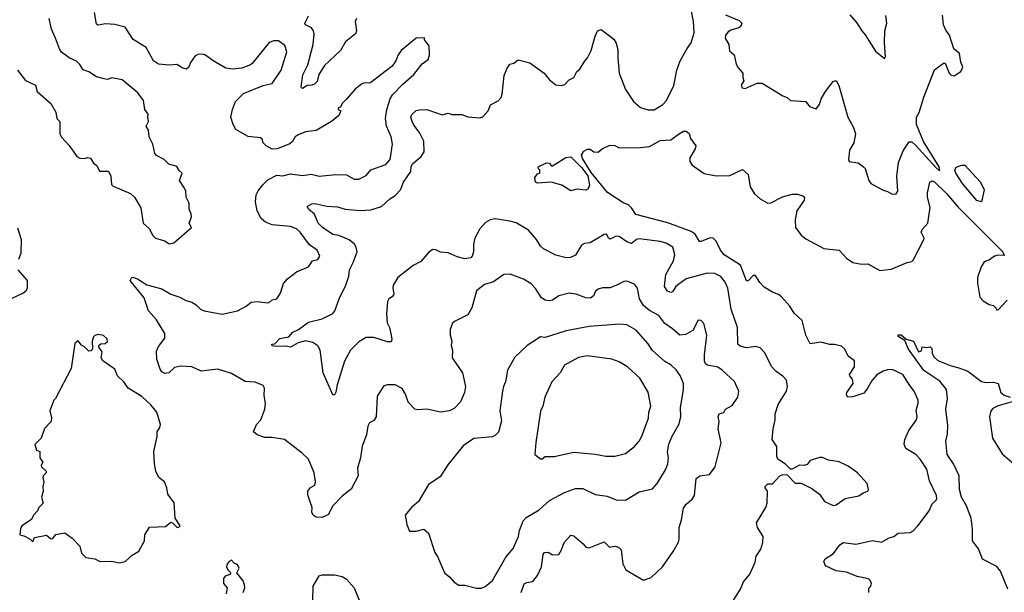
# Model space of a CAD drawing. Extents: x 2057697 to 2160550, y 827490 to 1016834.
# Tile 353 of 509: x 2091628 to 2098125, y 956556 to 960338. Entities that reach past the tile are written whole.
import ezdxf

# ---------------------------------------------------------------- set-up
doc = ezdxf.new("R2010")
doc.units = 0

msp = doc.modelspace()

# ---------------------------------------------------------------- linework, layer by layer
at = {"layer": '0CON20XD'}
for points in [[(2094936.7, 956555), (2094957.9, 956612.1), (2094975, 956621.1), (2095015, 956626.7), (2095045, 956666), (2095071.2, 956725), (2095081.9, 956805), (2095090.9, 956819.1), (2095115, 956820), (2095145, 956802.9), (2095185, 956806.7), (2095204.2, 956835.8), (2095221.9, 956885), (2095266, 956934), (2095285, 956930), (2095347.1, 956877.1), (2095364.4, 956854.4), (2095385, 956849.2), (2095485, 956888.8), (2095520, 956855), (2095555, 956860), (2095580, 956855), (2095596.9, 956836.9), (2095607.5, 956745), (2095628, 956705), (2095745, 956636.7), (2095795, 956653.8), (2095869.2, 956725), (2095941.2, 956825), (2095975, 956887.5), (2095980, 956905), (2095979.2, 956985), (2095995.8, 957035), (2096008.8, 957111.2), (2096025, 957138.8), (2096065, 957172), (2096081.4, 957195), (2096093, 957307), (2096115.6, 957324.4), (2096180, 957335), (2096216.8, 957385), (2096257.1, 957542.9), (2096236.7, 957635), (2096243.3, 957685), (2096237.1, 957715), (2096244, 957735), (2096275, 957743.3), (2096284.6, 957765.4), (2096330.3, 957789.7), (2096367.5, 957845), (2096374.3, 957885), (2096345, 957947.5), (2096262.9, 958022.9), (2096235, 958042.7), (2096166.1, 958056.1), (2096153.5, 958065), (2096146.9, 958085), (2096146.2, 958123.8), (2096161.9, 958255), (2096142.1, 958332.1), (2096125, 958350), (2096105, 958352.5), (2096070, 958285), (2096021.6, 958258.4), (2095983.4, 958253.4), (2095935, 958296.9), (2095885, 958330.6), (2095845, 958384.6), (2095785, 958416.4), (2095745, 958450), (2095718.2, 958495), (2095704.5, 958565), (2095685, 958591.4), (2095635, 958610), (2095615, 958607.8), (2095582, 958592), (2095525, 958566.9), (2095475, 958566.5), (2095445, 958558.8), (2095427.8, 958545), (2095415, 958514), (2095395, 958499.4), (2095365, 958500.9), (2095300, 958525), (2095255, 958532.1), (2095186.3, 958513.7), (2095145, 958485.7), (2095125, 958481.1), (2095096.2, 958486.2), (2095070.9, 958500.9), (2095031.9, 958561.9), (2095003.6, 958593.6), (2094953.3, 958625), (2094865, 958658), (2094822.5, 958655), (2094754.2, 958605.8), (2094695, 958588), (2094642.5, 958547.5), (2094611.2, 958435), (2094585, 958387.5), (2094496.7, 958345), (2094485, 958332.5), (2094468.3, 958291.7), (2094468, 958255), (2094478.8, 958215), (2094476, 958185), (2094483.8, 958155), (2094482, 958105), (2094550, 958005), (2094570, 957915), (2094564.3, 957875.7), (2094537.5, 957815), (2094495, 957770.6), (2094465.3, 957754.7), (2094405, 957744.6), (2094315, 957764.5), (2094255, 957761.2), (2094235, 957766.4), (2094191.3, 957811.3), (2094174.6, 957864.6), (2094151.9, 957901.9), (2094105, 957925.6), (2094055, 957926), (2094031.2, 957918.8), (2093987.9, 957852.1), (2093980, 957715), (2093965, 957690), (2093936.7, 957675), (2093925, 957652.5), (2093915.8, 957595), (2093888.8, 957521.2), (2093877.5, 957445), (2093858, 957375), (2093861.4, 957325), (2093815, 957236.7), (2093755, 957191.2), (2093691.9, 957125), (2093665, 957068.8), (2093625, 957050), (2093585, 957052.9), (2093564.3, 957065), (2093555.7, 957085), (2093557.1, 957115), (2093545.8, 957154.2), (2093529.8, 957199.8), (2093530, 957225), (2093544, 957245), (2093575.4, 957264.6), (2093579.1, 957285), (2093570.4, 957345), (2093535, 957434.4), (2093491.4, 957475), (2093375, 957564.2), (2093295, 957578), (2093245, 957578.8), (2093195, 957596.7), (2093170, 957615), (2093191.2, 957665), (2093220, 957695), (2093245.7, 957765), (2093249.2, 957805), (2093241.2, 957855), (2093243.3, 957905), (2093235, 957922.5), (2093183, 957943), (2093115, 957948.8), (2093025, 958002), (2092935, 958030), (2092825, 958015.6), (2092765, 958044.2), (2092691.3, 958048.7), (2092649.3, 958040.7), (2092611.2, 958005), (2092585, 958000), (2092565, 958012), (2092555, 958028.8), (2092532.7, 958095), (2092530.8, 958149.2), (2092545, 958179.2), (2092585.8, 958235), (2092585.6, 958265), (2092530.5, 958355), (2092478.9, 958415), (2092450.2, 958500.2), (2092356.7, 958615), (2092365, 958632.5), (2092375, 958636.7), (2092405, 958626), (2092467, 958587), (2092565, 958559.2), (2092625, 958525.8), (2092685, 958506), (2092723.4, 958483.4), (2092765, 958472.5), (2092792, 958455), (2092821.2, 958425), (2092844.5, 958414.5), (2092965, 958393.1), (2093065.5, 958414.5), (2093123.3, 958445), (2093155, 958472), (2093194.1, 958475.9), (2093263.3, 958466.7), (2093275, 958470), (2093295, 958486.7), (2093325, 958493.3), (2093348.9, 958531.1), (2093370, 958595), (2093395, 958626.7), (2093455, 958673.3), (2093534.1, 958705.9), (2093561.2, 958745), (2093595, 958753.3), (2093608.8, 958775), (2093591.2, 958815), (2093540.4, 958850.4), (2093478.9, 958935), (2093455, 958956.5), (2093415, 958971.5), (2093295, 958982), (2093250.6, 959000.6), (2093220.9, 959025), (2093195.2, 959075.2), (2093183.7, 959135), (2093188.9, 959181.1), (2093202.3, 959207.7), (2093231.9, 959248.1), (2093265, 959280), (2093325, 959310), (2093365, 959307.1), (2093415, 959319.4), (2093495, 959309.2), (2093551.7, 959318.3), (2093605, 959304.3), (2093715, 959314.3), (2093785, 959312.9), (2093835, 959284.2), (2093865.5, 959284.5), (2093915, 959308), (2093944.6, 959345.4), (2094045, 959380.6), (2094072.5, 959415), (2094088.1, 959515), (2094079.5, 959565), (2094049.6, 959635), (2094041.2, 959685), (2094050.4, 959745), (2094071.9, 959815), (2094088, 959842), (2094157.2, 959912.8), (2094230, 959975), (2094285, 960045.8), (2094323.8, 960075), (2094332, 960105), (2094331.2, 960165), (2094300, 960205), (2094298.3, 960218.3), (2094245, 960216.7), (2094145, 960133.3), (2094126.2, 960105), (2094111.2, 960065), (2094085, 960030), (2093945, 959923.8), (2093935, 959918.8), (2093905, 959921.2), (2093885, 959913.8), (2093841.7, 959878.3), (2093785, 959814), (2093755.9, 959784.1), (2093745, 959760), (2093730, 959755), (2093730, 959745), (2093746.7, 959736.7), (2093733.8, 959705), (2093685.8, 959665), (2093585, 959606.2), (2093515, 959596.2), (2093465, 959578), (2093445, 959563.3), (2093427.3, 959532.7), (2093411.7, 959518.3), (2093327.5, 959485), (2093293.2, 959483.2), (2093254.2, 959504.2), (2093234.2, 959524.2), (2093227.7, 959547.7), (2093217.7, 959557.7), (2093135, 959566.9), (2093055, 959612.9), (2093036.7, 959645), (2093022.3, 959695), (2093032.7, 959745), (2093053, 959797), (2093105, 959851.4), (2093235, 959902.9), (2093295, 959916.2), (2093354.2, 960005), (2093390, 960125), (2093377.3, 960167.3), (2093335, 960197.5), (2093305, 960197.5), (2093275, 960187.5), (2093161.7, 960048.3), (2093151.2, 960038.8), (2093095, 960018), (2093035, 960012), (2092987.6, 960017.6), (2092905.6, 960065.6), (2092854.2, 960104.2), (2092835, 960109.2), (2092805, 960107.5), (2092785, 960098.8), (2092755.8, 960054.2), (2092745, 960023.3), (2092728.6, 960011.4), (2092705, 960017.1), (2092665, 960042.5), (2092615, 960037.1), (2092543.4, 960043.4), (2092510, 960065), (2092462, 960155), (2092377.1, 960207.1), (2092325, 960288.8), (2092256.8, 960306.8), (2092195, 960310), (2092145, 960302), (2092135, 960307.5), (2092122, 960385)], [(2096519.7, 956840.3), (2096532, 956885), (2096534, 956925), (2096496.2, 956985), (2096490, 957015), (2096552, 957115), (2096561.2, 957145), (2096563, 957223), (2096547.5, 957245), (2096547.5, 957255), (2096565, 957272.5), (2096595, 957272.5), (2096643.9, 957326.1), (2096665, 957333.3), (2096691.7, 957331.7), (2096745, 957277.5), (2096785, 957277.5), (2096855, 957242.5), (2096906.7, 957205), (2096940, 957155), (2096995, 957128.8), (2097015, 957133.8), (2097075, 957174.4), (2097165, 957192), (2097195, 957213.8), (2097225, 957223.8), (2097230, 957235), (2097220, 957275), (2097156.7, 957345), (2097095, 957388.8), (2097035, 957416.7), (2096965, 957428.8), (2096925, 957446.7), (2096906.4, 957446.4), (2096845, 957426.7), (2096825, 957400), (2096805, 957393.3), (2096775, 957396.2), (2096725, 957370), (2096715, 957370), (2096682, 957402), (2096630, 957435), (2096623.8, 957455), (2096625, 957520), (2096593.8, 957565), (2096600, 957635), (2096614, 957695), (2096613.1, 957735), (2096633.7, 957796.3), (2096687.5, 957885), (2096694.3, 957915), (2096687.6, 957957.6), (2096665, 957983.8), (2096620, 958015), (2096588.3, 958048.3), (2096545, 958136.7), (2096515, 958170), (2096485, 958180), (2096425, 958170.8), (2096382.4, 958182.4), (2096366, 958195), (2096364.5, 958305), (2096322.5, 958425), (2096300.4, 958565), (2096283.8, 958605), (2096255, 958641.1), (2096215, 958661.5), (2096165, 958664.6), (2096025, 958626.7), (2095978.1, 958591.9), (2095957.1, 958575), (2095935, 958540), (2095925, 958536.7), (2095903.6, 958545), (2095882.7, 958575), (2095892.9, 958655), (2095943.3, 958745), (2095950.5, 958785), (2095937.5, 958835), (2095895, 958862.9), (2095855, 958873.9), (2095715, 958890), (2095698.8, 958885), (2095665, 958858.6), (2095635, 958869.6), (2095585, 958905.6), (2095565, 958908.1), (2095525, 958887.5), (2095514.5, 958894.5), (2095505, 958913.8), (2095495, 958921.2), (2095485, 958920), (2095392.5, 958865), (2095355, 958858.8), (2095335, 958848), (2095295, 958782), (2095262.3, 958767.7), (2095235, 958764), (2095165, 958782.9), (2095084.5, 958824.5), (2095065, 958841.2), (2095037.5, 958885), (2094985, 958947.5), (2094905, 958995.6), (2094862.6, 959007.4), (2094765, 959022.1), (2094732, 959015), (2094702.4, 958997.6), (2094665, 958956), (2094631.1, 958895), (2094622.2, 958855), (2094623.1, 958805), (2094615, 958776.7), (2094605, 958764.2), (2094565, 958758.9), (2094515, 958771.5), (2094455, 958798.6), (2094405, 958802.5), (2094375, 958817.5), (2094355, 958819.2), (2094331.2, 958805), (2094275, 958740), (2094225.6, 958714.4), (2094124, 958635), (2094092.5, 958585), (2094090, 958565), (2094098, 958525), (2094085, 958508), (2094064, 958495), (2094054.3, 958475.7), (2094048.1, 958395), (2094052.5, 958335), (2094068, 958305), (2094080, 958255), (2094084, 958225), (2094079.5, 958210.5), (2094055, 958210), (2093965, 958238.2), (2093915, 958238.2), (2093865, 958209.2), (2093810.8, 958155), (2093772.3, 958082.3), (2093722.9, 957927.1), (2093715, 957877.5), (2093705, 957860), (2093695, 957860), (2093630.9, 958005), (2093610, 958155), (2093595, 958183.8), (2093562.5, 958205), (2093515, 958215.8), (2093465.6, 958204.4), (2093415, 958175.8), (2093385, 958180.8), (2093318.3, 958178.3), (2093294.2, 958184.2), (2093292.5, 958195), (2093312.5, 958197.5), (2093345, 958233.3), (2093405, 958243.8), (2093431.2, 958275), (2093468.3, 958291.7), (2093535, 958339.4), (2093625, 958361.1), (2093693.6, 958396.4), (2093706.9, 958415), (2093735.5, 958495), (2093781.2, 958585), (2093800, 958645), (2093805.5, 958685), (2093829.2, 958735), (2093854.5, 958805), (2093848.9, 958835), (2093836.9, 958855), (2093802.9, 958882.9), (2093735, 958912.1), (2093695, 958920), (2093625.5, 958965.5), (2093598.6, 958995), (2093572.7, 959052.7), (2093535.8, 959085), (2093526.2, 959105), (2093555, 959121.1), (2093575, 959123.8), (2093655.5, 959105.5), (2093725, 959102.9), (2093776.2, 959086.2), (2093875, 959076.9), (2093945, 959081.5), (2094015.3, 959104.7), (2094070.6, 959155), (2094102.9, 959175), (2094141.4, 959215), (2094161.4, 959265), (2094208.9, 959335), (2094211.1, 959365), (2094220.7, 959385), (2094276.5, 959435), (2094297.3, 959465), (2094295.5, 959535), (2094269.3, 959589.3), (2094225.7, 959645), (2094217.8, 959665), (2094208.6, 959695), (2094215, 959711.2), (2094245, 959737.5), (2094267.3, 959742.7), (2094315, 959744.4), (2094415, 959708.9), (2094455, 959720), (2094481.7, 959711.7), (2094545, 959710.8), (2094585, 959696.7), (2094665, 959690), (2094685, 959695.8), (2094720, 959735), (2094735, 959776.2), (2094785, 959802), (2094805, 959823.3), (2094812, 959845), (2094825, 959970), (2094845, 960017.5), (2094862.5, 960045), (2094888.3, 960051.7), (2094917, 960073), (2094995, 960053.3), (2095088.8, 959985), (2095125, 959940.8), (2095165, 959908), (2095204.1, 959904.1), (2095225, 959910), (2095255, 959940), (2095285, 959956.2), (2095304.3, 959995), (2095325, 960010), (2095355, 960062), (2095375.6, 960085), (2095400, 960135), (2095425, 960230), (2095440, 960265), (2095465, 960273.8), (2095548.3, 960208.3), (2095565, 960182.5), (2095575, 960140), (2095574.4, 960085), (2095584.5, 959985), (2095625, 959875.8), (2095678.3, 959798.3), (2095725, 959757.1), (2095775, 959741.4), (2095815, 959743.1), (2095873, 959777), (2095896.1, 959803.9), (2095945, 959903.8), (2095963.6, 960005), (2095987.3, 960065), (2096031.7, 960148.3), (2096059.5, 960185), (2096078.7, 960251.3), (2096074.6, 960325), (2096059.4, 960405)], [(2096285, 960370), (2096375, 960333.1), (2096392.5, 960315), (2096385.8, 960295), (2096373.8, 960285), (2096320.3, 960269.7), (2096302.4, 960257.6), (2096285.8, 960235), (2096282.9, 960215), (2096308, 960175), (2096311.7, 960131.7), (2096343.3, 960105), (2096356.2, 960045), (2096369.7, 960019.7), (2096400, 959985), (2096400, 959955), (2096407.5, 959935), (2096390, 959905), (2096395, 959887.5), (2096415, 959883.3), (2096495, 959918.8), (2096528.3, 959918.3), (2096665, 959835.8), (2096693.3, 959825), (2096715, 959804), (2096815, 959797.5), (2096840, 959765), (2096885, 959750), (2096905, 959777.5), (2096916.2, 959815), (2096945.7, 959864.3), (2096995, 959930), (2097015, 959936.7), (2097033.2, 959903.2), (2097092.5, 959695), (2097131.2, 959625), (2097144.2, 959585), (2097133.3, 959525), (2097104, 959475), (2097097.5, 959415), (2097101.7, 959401.7), (2097161.7, 959391.7), (2097196.4, 959366.4), (2097206.7, 959355), (2097231.2, 959275), (2097245.7, 959255.7), (2097325, 959211.2), (2097355, 959203.8), (2097385, 959186.2), (2097411.7, 959188.3), (2097422, 959205), (2097416, 959305), (2097427.1, 959395), (2097457.8, 959472.2), (2097497.8, 959532.2), (2097515, 959531.5), (2097540.1, 959510.1), (2097675, 959359.4), (2097695, 959341.2), (2097700, 959345), (2097695, 959365.8), (2097592.6, 959532.6), (2097545.4, 959645), (2097545.6, 959695), (2097564.5, 959725), (2097594.6, 959825.4), (2097665, 960006.7), (2097725, 960050), (2097735, 960050), (2097762.5, 959985), (2097775, 959972.5), (2097795, 959967.5), (2097837.5, 959995), (2097852.5, 960025), (2097838.3, 960058.3), (2097830, 960115), (2097792.5, 960145), (2097763.3, 960235), (2097739.3, 960269.3), (2097724.2, 960304.2), (2097718.3, 960368.3)], [(2097105, 960370.6), (2097149.9, 960319.9), (2097184.5, 960265), (2097207.7, 960237.7), (2097275, 960130.6), (2097335, 960082.5)], [(2097335, 960082.5), (2097342.5, 960095), (2097334, 960185), (2097337.5, 960265), (2097350.8, 960315), (2097344.3, 960365)], [(2092615, 958857.5), (2092645, 958863.3), (2092762.5, 958965), (2092746.7, 958995), (2092761.2, 959035), (2092760, 959055), (2092747, 959087), (2092746.7, 959125), (2092726.2, 959165), (2092723.8, 959205), (2092716.2, 959225), (2092683.3, 959275), (2092700, 959325), (2092680.7, 959340.7), (2092665, 959367.5), (2092613, 959383), (2092582.5, 959415), (2092531.7, 959441.7), (2092520, 959455), (2092506.7, 959515), (2092483.3, 959565), (2092479.2, 959609.2), (2092463.6, 959633.6), (2092478.8, 959665), (2092473.3, 959695), (2092477, 959713), (2092453.3, 959745), (2092446, 959805), (2092408, 959855), (2092305, 959940), (2092236.2, 959953.8), (2092205, 959943.8), (2092185, 959946.2), (2092135, 959960.6), (2092085, 959992.5), (2092046.8, 960006.8), (2092025, 960042), (2092003.4, 960063.4), (2091955, 960086), (2091905, 960123.8), (2091891.2, 960145), (2091865, 960216.7), (2091838.6, 960275), (2091822.5, 960345)], [(2093850, 960345), (2093842.5, 960325), (2093850, 960265), (2093845, 960243.8), (2093778.3, 960191.7), (2093745.3, 960134.7), (2093640, 960035), (2093602.5, 959975), (2093590.1, 959929.9), (2093576.4, 959913.6), (2093555, 959904.5), (2093525, 959903.3), (2093495, 959884.3), (2093487, 959887), (2093486.2, 959895), (2093497.4, 959972.6), (2093529.7, 960040.3), (2093565.3, 960175), (2093570.4, 960245), (2093566.5, 960265), (2093553.8, 960283.8), (2093515, 960303.1), (2093510.5, 960315), (2093535, 960363.3)], [(2091613.9, 960003.9), (2091667, 959937), (2091732.5, 959905), (2091744.1, 959864.1), (2091833.8, 959785), (2091867.7, 959727.7), (2091873.3, 959685), (2091892.5, 959665), (2091893, 959617), (2091893.3, 959585), (2091903, 959563), (2091955, 959506.2), (2092004.1, 959434.1), (2092025, 959422.5), (2092055, 959420), (2092075, 959427.5), (2092095, 959422.5), (2092115, 959390), (2092137.5, 959375), (2092155, 959337.5), (2092215, 959337.5), (2092229.2, 959305), (2092235, 959250), (2092245, 959237.5), (2092359.5, 959189.5), (2092386.7, 959165), (2092426.7, 959095), (2092443.8, 958995), (2092485.7, 958955.7), (2092503.8, 958915), (2092525, 958893.8), (2092585, 958876.7), (2092615, 958857.5)], [(2097232.5, 956555), (2097232.5, 956582.5), (2097243.8, 956596.2), (2097248, 956615), (2097241.2, 956635), (2097230, 956645), (2097155, 956659.4), (2097085, 956688.1), (2097015, 956698.8), (2096945, 956731.2), (2096935, 956760), (2096943, 956777), (2096997.9, 956812.1), (2097040.3, 956869.7), (2097065, 956884), (2097145, 956873.1), (2097255, 956897.5), (2097315, 956887.1), (2097365, 956916), (2097397.5, 956925), (2097424.2, 956945.8), (2097505, 956951.2), (2097525, 956961.2), (2097555.8, 956994.2), (2097628.8, 957095), (2097648.8, 957141.2), (2097676.1, 957163.9), (2097681.2, 957175), (2097677.5, 957195), (2097631.7, 957291.7), (2097615, 957368.8), (2097570, 957435), (2097541.2, 957465), (2097475.7, 957505.7), (2097465.7, 957535), (2097468.1, 957565), (2097495.6, 957624.4), (2097546, 957695), (2097550, 957715), (2097544.1, 957755.9), (2097558, 957805), (2097556, 957825), (2097531.4, 957885), (2097501.1, 957921.1), (2097455, 957993.8), (2097385, 958026.9), (2097355, 958025.6), (2097325, 958015.6), (2097285, 957992), (2097252.6, 957957.4), (2097220.9, 957899.1), (2097197.9, 957872.1), (2097126.1, 957846.1), (2097093.9, 957843.9), (2097085, 957860), (2097086, 957875), (2097128.9, 957935), (2097124.5, 957964.5), (2097105.8, 957985), (2097104.4, 957995), (2097136.2, 958045), (2097135.8, 958085.8), (2097095, 958116.2), (2097072.2, 958162.2), (2097050.9, 958180.9), (2097005, 958192.5), (2096975, 958191.5), (2096915, 958208.5), (2096845, 958198), (2096815.3, 958255.3), (2096791, 958351), (2096738.7, 958398.7), (2096710.4, 958445), (2096655, 958506.6), (2096635, 958522.8), (2096595, 958537.8), (2096541.5, 958571.5), (2096512.4, 958602.4), (2096485, 958644), (2096475, 958650), (2096465, 958646.2), (2096435, 958613.8), (2096425, 958613.3), (2096385, 958715.6), (2096277.9, 958785), (2096252.9, 958815), (2096225, 958874.4), (2096205, 958895.5), (2096185, 958897.5), (2096125, 958872), (2096115, 958873.8), (2096085, 958921.9), (2096059.8, 958939.8), (2095905, 958995.6), (2095695, 959051.9), (2095665.4, 959095.4), (2095645, 959114.2), (2095615, 959125.7), (2095506.6, 959196.6), (2095398.1, 959328.1), (2095341.7, 959421.7), (2095335.8, 959445), (2095349.7, 959470.3), (2095375, 959482), (2095391.7, 959481.7), (2095416, 959466), (2095445, 959462), (2095475, 959486.7), (2095525, 959508.8), (2095555, 959506.2), (2095585, 959492), (2095725, 959493.1), (2095785, 959500.8), (2095855, 959539.2), (2095925.9, 959544.1), (2095975, 959582.5), (2096008.3, 959601.7), (2096025, 959602.5), (2096046.1, 959586.1), (2096053.9, 959553.9), (2096088.8, 959505), (2096086, 959485), (2096050.8, 959425), (2096050.3, 959400.3), (2096065, 959376.2), (2096145, 959322.9), (2096224.2, 959305.8), (2096315, 959308.5), (2096397.7, 959347.7), (2096435.9, 959315.9), (2096448.8, 959235), (2096477, 959187), (2096515, 959154), (2096545, 959138), (2096565, 959125.8), (2096585, 959128.1), (2096662.7, 959167.3), (2096725, 959185.5), (2096760, 959185), (2096795, 959173.8), (2096806.2, 959165), (2096804, 959145), (2096757.3, 959075), (2096744.5, 959015), (2096747.8, 958965), (2096784.6, 958914.6), (2096815, 958890.8), (2096935, 958825.7), (2097036.4, 958816.4), (2097085, 958762), (2097125, 958733.8), (2097185, 958723.8), (2097225.5, 958725.5), (2097305, 958681.2), (2097378.8, 958691.2), (2097485, 958733.8), (2097515, 958740), (2097525, 958748.8), (2097594.4, 958885), (2097596.7, 958895), (2097577.8, 958935), (2097586.2, 958955), (2097621, 958995), (2097637.1, 959097.1), (2097617.5, 959165), (2097619.5, 959195), (2097634.5, 959265.5), (2097647.3, 959272.7), (2097665, 959266.4), (2097745, 959189), (2097820.2, 959100.2), (2098115.3, 958805), (2098125, 958781.2), (2098085, 958781.5), (2098061.2, 958775), (2098028.3, 958751.7), (2097992.5, 958737.5), (2097972, 958705), (2097948.8, 958635), (2097948.3, 958598.3), (2097963.8, 958505), (2097985, 958480), (2098025, 958457.5), (2098055, 958450), (2098070, 958435), (2098075, 958420), (2098086.4, 958423.6), (2098143.9, 958486.1)], [(2095265, 959207.5), (2095205, 959246), (2095135, 959263.8), (2095045, 959257.5), (2095032.5, 959265), (2095027.5, 959295), (2095045, 959320), (2095060, 959325), (2095060, 959345), (2095051.7, 959351.7), (2095050, 959365), (2095105, 959392.5), (2095125, 959390), (2095135, 959372.5), (2095145, 959372.5), (2095232.3, 959427.7), (2095265, 959432.5), (2095338.6, 959358.6), (2095376.9, 959306.9), (2095387.5, 959245), (2095378.8, 959221.2), (2095365, 959211.2), (2095305, 959218.8), (2095265, 959207.5)], [(2097975, 959134.3), (2097945, 959144.7), (2097849.8, 959255), (2097804.8, 959325), (2097799.5, 959345), (2097807.1, 959362.9), (2097845, 959377.8), (2097865, 959376.2), (2097969.3, 959265), (2097991.9, 959215), (2097975, 959134.3)], [(2091613, 958963), (2091637.5, 958885), (2091636.2, 958795), (2091621.2, 958755)], [(2091616.7, 958685), (2091678, 958615), (2091677.5, 958565), (2091668.6, 958545), (2091655.4, 958534.6), (2091535, 958477.1)], [(2094642.7, 956582.7), (2094675, 956584.2), (2094700, 956595), (2094747.5, 956635), (2094835, 956788), (2094883.9, 956846.1), (2094918.9, 956925), (2094925.6, 956965), (2094951.3, 957028.7), (2094970.2, 957049.8), (2095055, 957100.8), (2095125, 957161.4), (2095223.8, 957215), (2095295, 957241.9), (2095345, 957240.6), (2095425, 957202.5), (2095505, 957190), (2095565, 957165.6), (2095625, 957164.3), (2095715, 957220), (2095805, 957238.8), (2095835.7, 957275), (2095890.6, 957365), (2095905.4, 957404.6), (2095908.9, 957445), (2095903.6, 957483.6), (2095910.9, 957535), (2095932.8, 957587.2), (2095978, 957665), (2095991.4, 957715), (2095988.5, 957775), (2096007.8, 957895), (2096007.5, 957935), (2095987.4, 957987.4), (2095960.6, 958025), (2095927.5, 958055), (2095885, 958079.4), (2095801.5, 958155), (2095776, 958196), (2095696.9, 958286.9), (2095635, 958321.9), (2095587.9, 958327.9), (2095385, 958312.3), (2095235, 958283.5), (2095095, 958238), (2095065, 958243.8), (2094976.7, 958186.7), (2094895, 958110), (2094847.9, 958022.1), (2094834.3, 957945), (2094820, 957915), (2094814.2, 957885), (2094797.1, 957755), (2094807.8, 957687.8), (2094787.1, 957612.9), (2094765, 957591.1), (2094745, 957582.5), (2094625, 957572.5), (2094555, 957523.8), (2094452.7, 957397.3), (2094401.7, 957318.3), (2094325, 957267.5), (2094260, 957155), (2094214.3, 957115.7), (2094172.5, 957065), (2094183.6, 957003.6), (2094200.7, 956960.7), (2094245, 956958.8), (2094295, 956972.5), (2094325, 956947.5), (2094368.1, 956818.1), (2094385, 956792.5), (2094431.2, 956685), (2094467, 956657), (2094495, 956623.8), (2094526.1, 956603.9), (2094565, 956604), (2094642.7, 956582.7)], [(2092285, 956750), (2092295, 956752.5), (2092325, 956760), (2092369.5, 956800.5), (2092415, 956827.5), (2092451.2, 956895), (2092454, 956935), (2092485, 956986.7), (2092589.3, 956990.7), (2092625, 957018.8), (2092637.5, 957015), (2092665, 956986.7), (2092676.7, 956983.3), (2092686.2, 956995), (2092653.8, 957045), (2092647, 957147), (2092606.2, 957205), (2092600, 957245), (2092583.3, 957285), (2092546.7, 957315), (2092526.7, 957355), (2092517.5, 957405), (2092513.8, 957485), (2092535.8, 957584.2), (2092536, 957615), (2092553.8, 957645), (2092558, 957665), (2092532, 957745), (2092494.2, 957795), (2092435, 957849.2), (2092343.3, 957903.3), (2092315, 957946.2), (2092274, 957985), (2092255, 958030), (2092177.5, 958085), (2092166.7, 958105), (2092172.5, 958145), (2092150, 958175), (2092150, 958185), (2092163.6, 958196.4), (2092191.7, 958198.3), (2092207, 958213), (2092205, 958230), (2092181.7, 958251.7), (2092145, 958258.8), (2092125, 958251.2), (2092115, 958242.5), (2092106, 958215), (2092107.5, 958165), (2092098.5, 958151.5), (2092085, 958148), (2092055, 958177.5), (2092035, 958187.5), (2092015, 958217.5), (2091991.4, 958198.6), (2091966.9, 958035), (2091864.2, 957835.8), (2091853.8, 957825), (2091826.2, 957755), (2091837.7, 957707.7), (2091836.2, 957685), (2091791.7, 957638.3), (2091770, 957575), (2091728.3, 957531.7), (2091740, 957495), (2091760, 957485), (2091760, 957445), (2091780, 957415), (2091770, 957395), (2091772.5, 957385), (2091802.5, 957355), (2091802.5, 957345), (2091782.5, 957325), (2091780, 957315), (2091787.5, 957285), (2091780, 957255), (2091783.3, 957225), (2091772, 957185), (2091783.8, 957145), (2091754.2, 957115.8), (2091746.1, 957093.9), (2091720, 957065), (2091705, 957037.5), (2091642.5, 956995), (2091632.5, 956975), (2091630, 956935), (2091655, 956930), (2091697, 956907), (2091715, 956890), (2091725, 956917.5), (2091805, 956933.3), (2091831.7, 956911.7), (2091845, 956910), (2091867, 956937), (2091925, 956948), (2091975, 956913.8), (2092025, 956860), (2092036.7, 956815), (2092065, 956786.7), (2092125, 956776.2), (2092159.3, 956759.3), (2092235, 956762), (2092285, 956750)], [(2098147.6, 956577.6), (2098099.5, 956695), (2098075, 956726.4), (2097981.4, 956775), (2097955, 956842.5), (2097915.8, 956895), (2097916.2, 956975), (2097906.4, 957045), (2097876.3, 957126.3), (2097841.9, 957185), (2097830, 957235), (2097827.2, 957325), (2097791.2, 957405), (2097748.5, 957465), (2097739.6, 957555), (2097750.2, 957599.8), (2097753.4, 957656.6), (2097739.2, 957765), (2097750, 957835), (2097743.8, 957895), (2097699.9, 957949.9), (2097595, 958020.9), (2097492.2, 958162.2), (2097470, 958220), (2097424, 958245), (2097425, 958257.5), (2097445, 958255.6), (2097477.5, 958227.5), (2097526.7, 958215), (2097560, 958145), (2097578.3, 958151.7), (2097583, 958177), (2097615, 958172.5), (2097637, 958177), (2097647, 958167), (2097650, 958135), (2097660.3, 958110.3), (2097687.6, 958087.6), (2097775, 958051.1), (2097825, 958039.4), (2097885.4, 958015.4), (2097975, 957948.9), (2098005, 957940.6), (2098054.2, 957944.2), (2098085, 957936), (2098102.5, 957875), (2098125, 957856.9), (2098163.8, 957845)], [(2095075, 957437.5), (2095095, 957453.3), (2095155, 957452), (2095285, 957480.6), (2095425, 957469.2), (2095495, 957455.7), (2095556.1, 957456.1), (2095626.3, 957473.7), (2095685, 957520), (2095715.8, 957555), (2095733.4, 957586.6), (2095777.8, 957705), (2095780.6, 957745), (2095793.1, 957785), (2095775, 957878.8), (2095720.2, 957970.2), (2095640, 958045), (2095585, 958078.5), (2095535, 958096.7), (2095372.1, 958117.9), (2095315, 958105.8), (2095222.5, 958055), (2095194.2, 958005), (2095139.2, 957945), (2095092.5, 957845), (2095080.6, 957785), (2095065, 957752.5), (2095034.2, 957545), (2095027.5, 957465), (2095065, 957437.5), (2095075, 957437.5)], [(2098177.5, 957815), (2098085, 957788.5), (2098050.3, 957769.7), (2098036.7, 957755), (2098027.5, 957715), (2098048.1, 957575), (2098110.7, 957470.7), (2098234.3, 957364.3)], [(2096337.5, 956505), (2096385, 956576.7), (2096404.2, 956625), (2096446, 956675), (2096480.8, 956755), (2096488.8, 956795), (2096519.7, 956840.3)], [(2093102.5, 956555), (2093113.3, 956585), (2093111.2, 956605), (2093102.3, 956632.3), (2093060, 956685), (2093076.4, 956716.4), (2093065, 956740), (2093046.4, 956746.4), (2093025, 956767.5), (2093010.7, 956759.3), (2092997.5, 956745), (2092992.5, 956725), (2093002.5, 956705), (2093022.5, 956685), (2093015, 956672.5), (2092985, 956662.5), (2092973.6, 956646.4), (2092973.6, 956613.6), (2092997.5, 956585), (2092991.2, 956545)], [(2093563.3, 956505), (2093565, 956597.5), (2093605, 956664.2), (2093625, 956670.9), (2093705, 956671.5), (2093755, 956659.4), (2093785, 956642.5), (2093835.3, 956585.3), (2093868.9, 956505)]]:
    msp.add_lwpolyline(points, dxfattribs=at)

doc.saveas('drawing.dxf')
